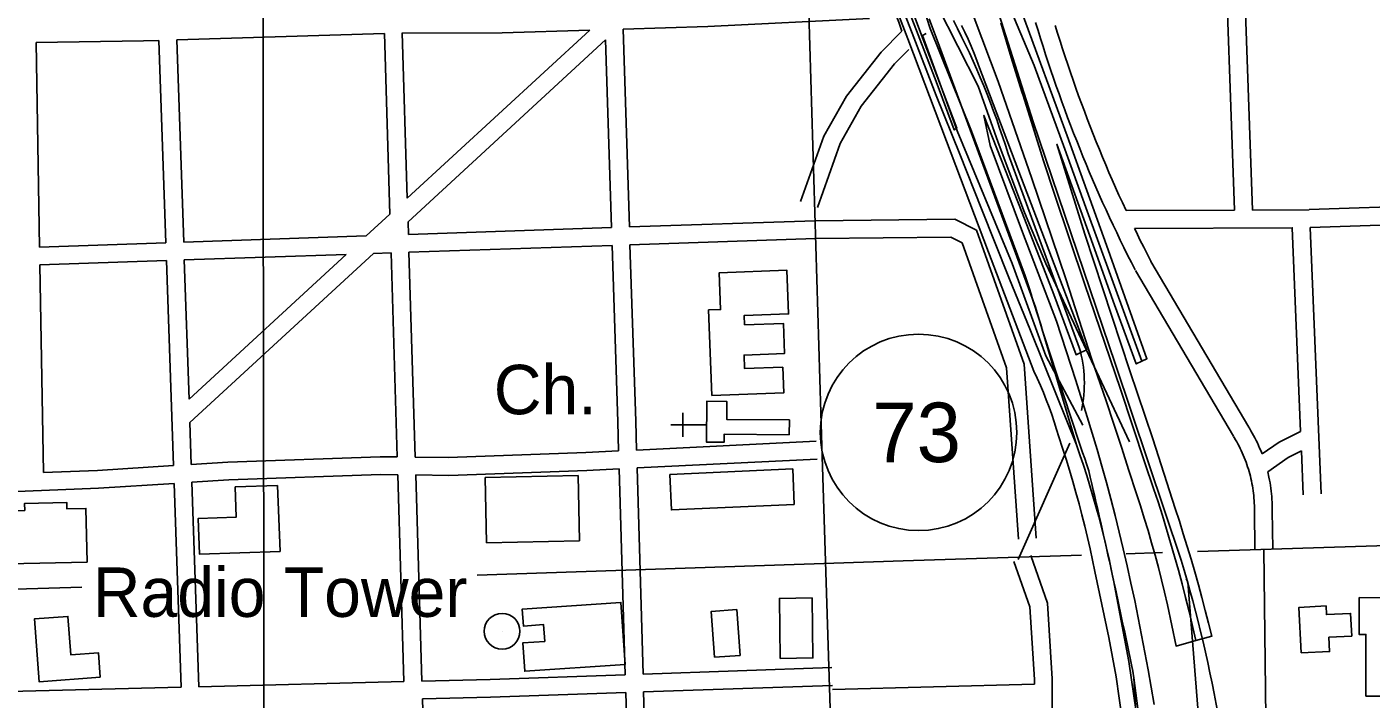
# Model space of a CAD drawing. Extents: x 3297716 to 3335574, y 688621 to 713991.
# Drawn here: x 3327704 to 3329962, y 706604 to 707734 of the extents above; entities that cross this region are included whole.
import ezdxf

# ---------------------------------------------------------------- set-up
doc = ezdxf.new("R2010")
doc.units = 0
for name, color, linetype in [('V-BLDG-OTLN', 7, 'Continuous'), ('V-BRDG-OTLN', 7, 'Continuous'), ('V-GRID-MAJR', 7, 'Continuous'), ('V-ROAD-CNTR', 7, 'Continuous'), ('V-ROAD-IDEN', 7, 'Continuous'), ('V-SITE-OTLN', 7, 'Continuous'), ('V-SITE-OTLN-IDEN', 7, 'Continuous'), ('V-TOPO-TOWR', 7, 'Continuous'), ('V-TOPO-TOWR-IDEN', 7, 'Continuous')]:
    doc.layers.add(name, color=color, linetype=linetype)

msp = doc.modelspace()

# ---------------------------------------------------------------- linework, layer by layer
at = {"layer": 'V-BLDG-OTLN'}
for points in [[(3328854.3, 707114.3), (3328849.1, 707258.2), (3328869.1, 707258.9), (3328866.8, 707320.6), (3328980.7, 707324.8), (3328983.4, 707251.6), (3328908.8, 707248.9), (3328909.4, 707233.2), (3328974.6, 707235.5), (3328976.5, 707184.7), (3328908.5, 707182.3), (3328909.4, 707159.5), (3328973.6, 707161.8), (3328975.2, 707118.6)], [(3328984.6, 707048.4), (3328875.1, 707049.2), (3328875, 707035.7), (3328845.5, 707036), (3328846, 707104.8), (3328879.6, 707104.5), (3328879.4, 707074.3), (3328984.8, 707073.5)], [(3328473.9, 706976.5), (3328629.8, 706979.8), (3328632.1, 706870.3), (3328476.2, 706867)], [(3328993, 706931.4), (3328786.7, 706922.1), (3328784, 706981.6), (3328990.3, 706990.9)], [(3328125.3, 706963.4), (3328129.4, 706852.5), (3327994.3, 706847.5), (3327992.1, 706907.8), (3328055.8, 706910.2), (3328054, 706960.8)], [(3327805.3, 706834.3), (3327672.7, 706831.3), (3327671.4, 706891.3), (3327652.7, 706890.8), (3327652.1, 706920.2), (3327700.6, 706921.3), (3327700.3, 706933.1), (3327771.2, 706934.6), (3327771.5, 706923.9), (3327803.4, 706924.6)], [(3328969.4, 706672.7), (3328968.1, 706773.5), (3329022.8, 706774.2), (3329024.1, 706673.4)], [(3329952.8, 706609.3), (3329953, 706713), (3329941.4, 706713), (3329941.6, 706774.7), (3330004.5, 706774.6), (3330004.5, 706753.7), (3330050.2, 706753.6), (3330050.1, 706714.7), (3330007.3, 706714.8), (3330007, 706609.2)], [(3328708.9, 706662.5), (3328540.3, 706651.1), (3328537, 706698.7), (3328573.9, 706701.2), (3328572, 706729.3), (3328538, 706726.9), (3328536.1, 706755.5), (3328701.8, 706766.7)], [(3328858.9, 706674.6), (3328853.4, 706751.5), (3328896.4, 706754.6), (3328901.9, 706677.7)], [(3329844.1, 706681.7), (3329840.3, 706758.4), (3329885.9, 706760.7), (3329886.6, 706746.3), (3329927.2, 706748.3), (3329929.1, 706710), (3329890.7, 706708.1), (3329891.9, 706684)], [(3327827.3, 706640.9), (3327724.6, 706633.5), (3327717, 706739.1), (3327773.1, 706743.2), (3327777.8, 706678.7), (3327824.3, 706682.1)]]:
    msp.add_lwpolyline(points, close=True, dxfattribs=at)
at = {"layer": 'V-BRDG-OTLN'}
for points in [[(3329576.6, 707172), (3329526, 707310.4), (3329482.5, 707430.2), (3329447.1, 707528.2), (3329395.6, 707669.2), (3329349.6, 707780.1), (3329326.8, 707831.7), (3329280.5, 707936.7)], [(3329553.9, 706498.1), (3329533.6, 706641.7), (3329521.3, 706707.7), (3329497.8, 706818.4), (3329493.9, 706837.5), (3329489.7, 706856.6), (3329485.4, 706875.7), (3329480.9, 706894.7), (3329476.1, 706913.6), (3329471.2, 706932.5), (3329466, 706951.4), (3329460.7, 706970.1), (3329455.1, 706988.9), (3329449.3, 707007.5), (3329443.4, 707026.1), (3329437.2, 707044.7), (3329433.5, 707057.3), (3329429.5, 707069.9), (3329425.3, 707082.3), (3329420.9, 707094.7), (3329416.2, 707107), (3329411.3, 707119.3), (3329406.2, 707131.4), (3329400.9, 707143.4), (3329395.3, 707155.4), (3329319.1, 707355.5), (3329248.6, 707541.8), (3329183.8, 707713.8), (3329116.6, 707889.2)], [(3329126, 707892.9), (3329154.8, 707816), (3329154.9, 707815.8), (3329190.8, 707723.4), (3329231, 707618.4), (3329270.9, 707519.8), (3329307.4, 707428.1), (3329353.4, 707312.7), (3329389.4, 707223.5), (3329432.1, 707117.5), (3329466.7, 707031.7)], [(3329166.5, 707810.1), (3329198.2, 707727.8), (3329231.4, 707642), (3329261.6, 707560.7), (3329266.1, 707563.6), (3329209.3, 707712.9), (3329160.6, 707842.5)], [(3329579.1, 706502.1), (3329554.8, 706667.3), (3329528.8, 706804.3), (3329525.2, 706822.1), (3329521.5, 706839.9), (3329517.5, 706857.6), (3329513.3, 706875.2), (3329508.9, 706892.8), (3329504.3, 706910.4), (3329499.5, 706927.9), (3329494.5, 706945.3), (3329489.4, 706962.7), (3329484, 706980.1), (3329478.4, 706997.3), (3329472.6, 707014.5), (3329466.7, 707031.7), (3329397.8, 707263.1), (3329314.1, 707490.7), (3329232.8, 707711.5), (3329219.7, 707747.3)], [(3329375.8, 707757), (3329451, 707551), (3329517.1, 707367.2), (3329585.1, 707176.1), (3329576.6, 707172), (3329567.3, 707167.5), (3329530.9, 707267), (3329489.4, 707382.8), (3329434.1, 707536.5), (3329481.1, 707385.4), (3329556.4, 707155.9), (3329594.9, 707041.6), (3329632.7, 706924.6), (3329639.6, 706903.3), (3329646.3, 706882.1), (3329652.9, 706860.7), (3329659.3, 706839.3), (3329665.6, 706817.9), (3329671.6, 706796.4), (3329677.5, 706774.8), (3329683.2, 706753.2), (3329688.7, 706731.6), (3329694.1, 706709.9), (3329667.1, 706702.5), (3329634.2, 706693.4), (3329619.9, 706762.9), (3329614.9, 706783.8), (3329609.8, 706804.7), (3329604.4, 706825.5), (3329598.8, 706846.3), (3329593, 706867), (3329587, 706887.7), (3329580.8, 706908.3), (3329574.4, 706928.8), (3329567.8, 706949.3), (3329555, 706988.4), (3329542.2, 707027.4), (3329529.5, 707066.5), (3329516.7, 707105.6), (3329492.4, 707174.9), (3329448.7, 707310.3), (3329392.1, 707478.8), (3329335.5, 707642.3), (3329294.8, 707749.3)], [(3329273.8, 707736.3), (3329279.4, 707724.7), (3329284.8, 707713), (3329289.9, 707701.2), (3329294.9, 707689.3), (3329299.6, 707677.4), (3329304.2, 707665.3), (3329308.5, 707653.2), (3329370, 707490.6), (3329429.2, 707335.3), (3329484.1, 707190.9), (3329474.3, 707186.5), (3329466.3, 707182.8), (3329429, 707284.3), (3329375.9, 707421.4), (3329311.5, 707585), (3329322.1, 707534.4), (3329376, 707389), (3329433.2, 707239.2), (3329465.7, 707139.7), (3329484.9, 707078.4), (3329493.3, 707051), (3329501.5, 707023.5), (3329509.4, 706995.9), (3329517.1, 706968.2), (3329524.5, 706940.5), (3329531.8, 706912.7), (3329538.8, 706884.8), (3329545.5, 706856.9), (3329552.1, 706828), (3329558.4, 706799), (3329564.6, 706770), (3329570.5, 706740.9), (3329576.3, 706711.8), (3329581.8, 706682.7), (3329587.2, 706653.5), (3329592.3, 706624.3), (3329597.3, 706595)], [(3329667.1, 706702.5), (3329656, 706751.5), (3329650.2, 706774.7), (3329644.2, 706797.8), (3329638, 706820.9), (3329631.6, 706844), (3329625, 706867), (3329618.1, 706889.9), (3329611.1, 706912.8), (3329603.9, 706935.6), (3329596.4, 706958.3), (3329581.8, 707001.1), (3329540.6, 707125.2), (3329480.2, 707302.5), (3329430.3, 707451.3), (3329411.7, 707509), (3329393.4, 707566.7), (3329377.2, 707618.3), (3329375.3, 707624.6), (3329357.4, 707682.5), (3329339.7, 707740.4)]]:
    msp.add_lwpolyline(points, dxfattribs=at)
at = {"layer": 'V-GRID-MAJR'}
msp.add_spline([(3328118.7, 694026.2), (3328114.7, 697055), (3328106.8, 703116.6), (3328098.9, 709178.2), (3328094.9, 712211)], degree=3, dxfattribs=at)
at = {"layer": 'V-ROAD-CNTR'}
for points in [[(3329642.9, 706837.8), (3329531.8, 707168.3), (3329393.9, 707574.4), (3329298.3, 707876), (3329235.4, 708090.3)], [(3329050, 708043.8), (3329106.1, 707897.7), (3329168.3, 707742), (3329173.8, 707726.9)], [(3329144.2, 707970.2), (3329221, 707731.3), (3329290.7, 707558.8), (3329380.8, 707315.7)], [(3329177.1, 707867.8), (3329233.2, 707768.7), (3329302, 707634.3), (3329335.4, 707539.6), (3329379.6, 707421.8), (3329415.3, 707336.1), (3329556.1, 707036.4)], [(3329732.5, 707425.8), (3329720.2, 707773)], [(3329762.6, 707425.9), (3329750.2, 707773.6)], [(3329119.1, 707748), (3328847.8, 707734.6), (3328705.3, 707730.2)], [(3329088.8, 705426.8), (3329064.1, 706253.1), (3329039, 707030), (3329017.6, 707758)], [(3328304.6, 707722.9), (3327955.8, 707711.9)], [(3328313.9, 707419.3), (3328304.6, 707722.9)], [(3328649.5, 707728.4), (3328502.2, 707723.9), (3328334.6, 707723.4)], [(3328343, 707446.2), (3328334.6, 707723.8)], [(3328343, 707446.2), (3328649.5, 707728.4)], [(3328716, 707397.6), (3328705.3, 707730.2)], [(3329173.8, 707726.9), (3329138.7, 707691.5), (3329080.4, 707617.4), (3329042.4, 707550.2), (3329003.5, 707440.4)], [(3329214.5, 707722.9), (3329208.3, 707719.6)], [(3329565.5, 707325.4), (3329559.1, 707337.8), (3329552.8, 707350.3), (3329546.6, 707362.9), (3329540.4, 707375.5), (3329534.4, 707388.1), (3329528.4, 707400.8), (3329522.4, 707413.5), (3329516.6, 707426.2), (3329510.8, 707439), (3329505.1, 707451.8), (3329499.4, 707464.6), (3329493.9, 707477.5), (3329488.4, 707490.4), (3329483, 707503.3), (3329477.6, 707516.3), (3329472.3, 707529.3), (3329467.2, 707542.3), (3329462, 707555.4), (3329457, 707568.5), (3329452, 707581.6), (3329447.1, 707594.7), (3329442.3, 707607.9), (3329437.6, 707621.1), (3329432.9, 707634.3), (3329428.3, 707647.5), (3329423.8, 707660.8), (3329419.4, 707674.1), (3329415, 707687.4), (3329410.7, 707700.8), (3329406.5, 707714.1), (3329402.4, 707727.5), (3329398.3, 707741)], [(3329550.1, 707425.2), (3329543.9, 707438.7), (3329538.1, 707451.3), (3329532.5, 707464), (3329526.9, 707476.6), (3329521.4, 707489.3), (3329516, 707502.1), (3329510.7, 707514.9), (3329505.4, 707527.7), (3329500.2, 707540.5), (3329495.1, 707553.4), (3329490, 707566.2), (3329485, 707579.2), (3329480.1, 707592.1), (3329475.3, 707605.1), (3329470.5, 707618.1), (3329465.8, 707631.1), (3329461.2, 707644.2), (3329456.7, 707657.3), (3329452.2, 707670.4), (3329447.8, 707683.5), (3329443.5, 707696.7), (3329439.3, 707709.9), (3329435.1, 707723.1), (3329431.1, 707736.3)], [(3327925.8, 707711), (3327900.2, 707710.2), (3327719.6, 707707.6)], [(3327725.6, 707363.9), (3327719.6, 707707.6)], [(3327937.5, 707371.1), (3327925.9, 707711.1)], [(3327967.5, 707372.2), (3327955.9, 707712.1)], [(3328344.3, 707406.5), (3328675.8, 707711.9)], [(3328686, 707396.5), (3328675.8, 707711.9)], [(3329208.3, 707719.6), (3329266.3, 707559.3), (3329358.8, 707336.2), (3329415.3, 707180.9), (3329477.3, 707064.7)], [(3329185.1, 707695.7), (3329161.2, 707671.6), (3329105.4, 707600.6), (3329069.8, 707537.7), (3329031.8, 707430.4)], [(3329351.9, 707520.7), (3329471.6, 707195)], [(3329857.8, 707426.7), (3330059.7, 707433.7)], [(3328274, 707382.6), (3328313.9, 707419.3)], [(3328344.9, 707385), (3328344.3, 707406.5)], [(3328716, 707397.6), (3329027.9, 707408.1)], [(3329028.2, 707408.1), (3329262.6, 707410.6), (3329298.9, 707392.1), (3329379, 707167.3), (3329399.3, 706874.8)], [(3329550.1, 707425.2), (3329732.5, 707425.8)], [(3329762.6, 707425.9), (3329857.8, 707426.3)], [(3328344.9, 707385), (3328686, 707396.5)], [(3329564.3, 707395.2), (3329829.1, 707396.2), (3329843.3, 707054.1)], [(3329592.2, 707339), (3329585.9, 707351.4), (3329579.7, 707363.7), (3329573.5, 707376.1), (3329567.4, 707388.6), (3329564.3, 707395.2)], [(3329859.1, 707396.8), (3330060.7, 707403.7)], [(3329859.1, 707396.8), (3329877.7, 706948.9)], [(3327725.6, 707363.9), (3327937.5, 707371.1)], [(3327967.5, 707372.2), (3328274, 707382.6)], [(3328345.8, 707355), (3328687, 707366.6)], [(3328698, 707021.2), (3328696.6, 707070.1), (3328687, 707366.6)], [(3328717, 707367.6), (3329028.8, 707378.1)], [(3328728, 707022.7), (3328726.6, 707071.1), (3328717, 707367.6)], [(3329028.5, 707378.1), (3329255.6, 707380.5), (3329274.7, 707370.8), (3329349.4, 707161.1), (3329369.4, 706872.7)], [(3327726.2, 707333.9), (3327938.5, 707341.1)], [(3327950.3, 706996.7), (3327938.5, 707341.1)], [(3327968.5, 707342.2), (3328240.2, 707351.4)], [(3327976.5, 707108.5), (3327968.5, 707342.2)], [(3327976.5, 707108.5), (3328240.2, 707351.4)], [(3327977.8, 707069), (3328286.1, 707353)], [(3328286.1, 707353), (3328315.8, 707354)], [(3328326.2, 707011.3), (3328315.8, 707354)], [(3328356.2, 707010.9), (3328345.8, 707355)], [(3329756.1, 707061.2), (3329591.7, 707339.8)], [(3327732.3, 706984.8), (3327726.2, 707333.9)], [(3329730.3, 707045.9), (3329565.9, 707324.5)], [(3327980.2, 706998.6), (3327977.8, 707069)], [(3329765.6, 706921.2), (3329765.6, 706925.5), (3329765.6, 706929.6), (3329765.4, 706933.7), (3329765.2, 706937.9), (3329764.9, 706942), (3329764.5, 706946.2), (3329764.1, 706950.3), (3329763.6, 706954.4), (3329763, 706958.5), (3329762.3, 706962.6), (3329761.6, 706966.7), (3329760.7, 706970.8), (3329759.9, 706974.8), (3329758.9, 706978.8), (3329757.9, 706982.9), (3329756.7, 706986.9), (3329755.6, 706990.8), (3329754.3, 706994.8), (3329753, 706998.7), (3329751.6, 707002.6), (3329750.1, 707006.5), (3329748.6, 707010.4), (3329747, 707014.2), (3329745.3, 707018), (3329743.6, 707021.8), (3329741.8, 707025.5), (3329739.9, 707029.2), (3329737.9, 707032.9), (3329735.9, 707036.5), (3329733.8, 707040.1), (3329731.7, 707043.7), (3329730.5, 707045.6)], [(3329778.6, 707016.1), (3329776.4, 707021.7), (3329774.5, 707026.1), (3329772.6, 707030.4), (3329770.7, 707034.6), (3329768.6, 707038.8), (3329766.5, 707043), (3329764.3, 707047.2), (3329762, 707051.3), (3329759.7, 707055.3), (3329757.3, 707059.3), (3329755.9, 707061.5)], [(3329843.3, 707054.1), (3329807, 707036.1), (3329778.6, 707016.1)], [(3328728, 707022.7), (3329029.7, 707037.5)], [(3329455.6, 707034.3), (3329368.8, 706838.6)], [(3327980.2, 706998.6), (3328041.6, 707002.6), (3328297.7, 707011.6), (3328326.2, 707011.3)], [(3328356.2, 707010.9), (3328412.3, 707010.2), (3328643, 707018.6), (3328698, 707021.2)], [(3328728.9, 706992.7), (3329031.1, 707007.5)], [(3329844.6, 707021.3), (3329822.4, 707010.3), (3329788.1, 706986.1)], [(3329844.6, 707021.3), (3329847.7, 706947.7)], [(3327732.3, 706984.8), (3327822.9, 706988.5), (3327950.3, 706996.7)], [(3327981.2, 706968.6), (3328043.1, 706972.6), (3328298.1, 706981.6), (3328327.1, 706981.3)], [(3328337.5, 706633.8), (3328327.1, 706981.3)], [(3328357.1, 706980.9), (3328412.7, 706980.2), (3328644.3, 706988.6), (3328698.9, 706991.3)], [(3328367.5, 706634.5), (3328357.1, 706980.9)], [(3328709, 706645.2), (3328698.9, 706991.3)], [(3328739, 706646.2), (3328728.9, 706992.7)], [(3329795.6, 706921.1), (3329795.6, 706925.7), (3329795.6, 706930.4), (3329795.4, 706935.1), (3329795.1, 706939.8), (3329794.8, 706944.4), (3329794.4, 706949.1), (3329793.9, 706953.8), (3329793.3, 706958.4), (3329792.6, 706963.1), (3329791.9, 706967.7), (3329791, 706972.3), (3329790.1, 706976.9), (3329788.1, 706986.1)], [(3327480.2, 706946.6), (3327591.2, 706948.9), (3327824.5, 706958.6), (3327951.3, 706966.7)], [(3327963, 706624.3), (3327951.3, 706966.7)], [(3327993, 706625), (3327981.2, 706968.6)], [(3329766.4, 706855.5), (3329765.6, 706921)], [(3329796.4, 706855.9), (3329795.6, 706921.3)], [(3329670.3, 706852.2), (3330324.9, 706872.9)], [(3328460.3, 706812.7), (3329175.6, 706836.6), (3329475.1, 706846)], [(3329390.1, 706845.4), (3329418.3, 706765.3), (3329426.3, 706638.1), (3329426.2, 706454.9), (3329431.9, 706325), (3329439.3, 706233), (3329445.1, 706030.2), (3329437.6, 705875.7), (3329438.9, 705818.4)], [(3329550.2, 706848.4), (3329611.2, 706850.3)], [(3329796.6, 705584.3), (3329781.4, 706855.7)], [(3329361.8, 706835.5), (3329388.6, 706759.3), (3329396.3, 706637.1), (3329396.3, 706629.5)], [(3329721.2, 706040.1), (3329707.7, 706195.5), (3329689.7, 706385.1), (3329675.3, 706532.5), (3329653.6, 706800.5), (3329651, 706806.4)], [(3326474.2, 706749.9), (3327091.7, 706770.8), (3327796.5, 706792.3)], [(3328367.5, 706634.5), (3328482, 706637.4), (3328709, 706645.2)], [(3328739, 706646.2), (3329055.8, 706657.1)], [(3329574.5, 706450.9), (3329563.4, 706640.1)], [(3329563.4, 706640.1), (3329585.6, 706468.1), (3329609.5, 706252), (3329621.3, 705989.6), (3329630.7, 705845.4), (3329632.9, 705675.5)], [(3327492.8, 706612), (3327519.6, 706613), (3327963, 706624.3)], [(3327993, 706625), (3328337.5, 706633.8)], [(3328739.9, 706616.3), (3329056.9, 706627.1)], [(3328748, 706339.9), (3328739.9, 706616.3)], [(3329396.3, 706629.5), (3329057.2, 706620.3)], [(3328368.4, 706604.5), (3328482.9, 706607.4), (3328709.9, 706615.2)], [(3328370.2, 706546.7), (3328368.4, 706604.5)], [(3328718, 706339), (3328709.9, 706615.2)]]:
    msp.add_lwpolyline(points, dxfattribs=at)
for centre, radius, start, end in [((3328083.7, 707131.4), 1326.6, 17.0626, 27.522), ((3342641.2, 711450.3), 13890, 197.31754, 198.73984), ((3329264.8, 707135), 215.3, 347.6615, 16.1688), ((3318458.3, 704398.7), 11329.1, 11.41123, 13.21115), ((3327199.8, 706116.4), 2547.4, 10.0506, 16.452)]:
    msp.add_arc(centre, radius, start, end, dxfattribs=at)
at = {"layer": 'V-ROAD-IDEN'}
msp.add_circle((3329201.6, 707052.4), 165, dxfattribs=at)
msp.add_circle((3329201.6, 707052.4), 165, dxfattribs=at)
at = {"layer": 'V-SITE-OTLN'}
for p, q in [((3328805.8, 707085.2), (3328805.5, 707045.2)), ((3328845.7, 707064.9), (3328785.7, 707065.3))]:
    msp.add_line(p, q, dxfattribs=at)
at = {"layer": 'V-TOPO-TOWR'}
msp.add_line((3328502.2, 706718.2), (3328502.2, 706718.2), dxfattribs=at)
msp.add_circle((3328502.2, 706718.2), 30, dxfattribs=at)

# ---------------------------------------------------------------- texts
at = {"layer": 'V-ROAD-IDEN'}
msp.add_text('73', height=100, rotation=0.0583, dxfattribs=at).set_placement((3329124.1, 707002.3))
at = {"layer": 'V-SITE-OTLN-IDEN'}
msp.add_text('Ch.', height=83, rotation=0.0211, dxfattribs=at).set_placement((3328488.3, 707082.9))
at = {"layer": 'V-TOPO-TOWR-IDEN'}
msp.add_text('Radio Tower', height=83, dxfattribs=at).set_placement((3327814.8, 706742.4))

doc.saveas('drawing.dxf')
